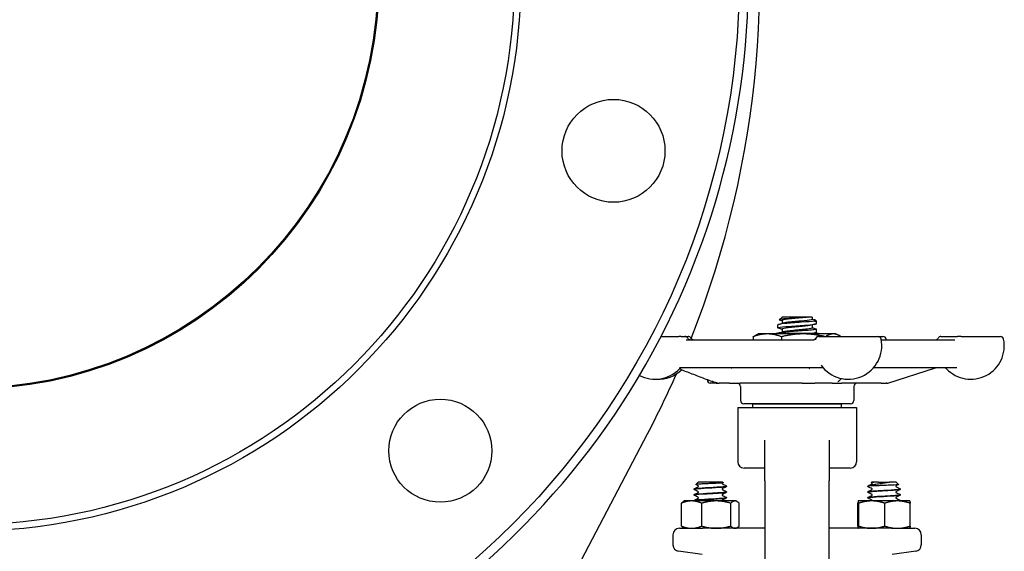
# Model space of a CAD drawing. Header units: inches. Extents: x 24 to 1128, y -94 to 748.
# Tile 346 of 546: x 608.93 to 618.49, y 298.36 to 303.53. Entities that reach past the tile are written whole.
import ezdxf

# ---------------------------------------------------------------- set-up
doc = ezdxf.new("R2010")
doc.units = ezdxf.units.IN
doc.header["$LTSCALE"] = 32
doc.header["$MEASUREMENT"] = 0
doc.layers.add('Visible (ANSI)', color=7, linetype='Continuous', lineweight=30)

msp = doc.modelspace()

# ---------------------------------------------------------------- linework, layer by layer
at = {"layer": 'Visible (ANSI)'}
for p, q in [((616.33083, 300.639), (616.30435, 300.61453)), ((616.58224, 300.639), (616.33083, 300.639)), ((616.58224, 300.639), (616.58366, 300.639)), ((616.62362, 300.639), (616.58366, 300.639)), ((616.62362, 300.639), (616.62362, 300.61817)), ((616.29029, 300.53483), (616.29029, 300.56572)), ((616.33196, 300.60739), (616.33196, 300.57873)), ((616.62362, 300.5635), (616.62362, 300.53483)), ((616.64732, 300.60154), (616.66529, 300.60154)), ((616.65649, 300.60966), (616.66529, 300.60154)), ((616.66529, 300.5765), (616.66529, 300.60154)), ((615.15501, 300.45162), (615.32819, 300.45162)), ((615.35142, 300.45162), (615.32819, 300.45162)), ((615.35142, 300.45162), (615.38815, 300.45162)), ((615.38815, 300.45162), (615.41846, 300.45162)), ((616.05052, 300.44945), (616.05052, 300.42037)), ((616.10279, 300.4765), (616.07702, 300.46448)), ((616.18777, 300.4765), (616.10279, 300.4765)), ((616.53866, 300.4765), (616.18777, 300.4765)), ((616.27394, 300.47912), (616.27132, 300.4765)), ((616.68164, 300.47912), (616.27394, 300.47912)), ((616.29029, 300.47912), (616.29029, 300.48239)), ((616.32502, 300.44945), (616.32502, 300.42037)), ((616.33196, 300.52406), (616.33196, 300.49539)), ((616.82868, 300.4765), (616.53866, 300.4765)), ((616.62362, 300.48016), (616.62362, 300.47912)), ((616.66529, 300.49317), (616.66529, 300.52406)), ((616.68164, 300.47912), (616.68427, 300.4765)), ((616.68686, 300.45162), (616.68646, 300.45162)), ((616.68686, 300.45162), (617.26249, 300.45162)), ((616.85279, 300.4765), (616.82868, 300.4765)), ((616.85279, 300.4765), (616.87856, 300.46448)), ((617.26249, 300.45162), (617.31153, 300.45162)), ((617.87453, 300.45162), (618.03485, 300.45162)), ((618.07139, 300.45162), (618.03485, 300.45162)), ((618.07139, 300.45162), (618.45291, 300.45162)), ((615.3987, 300.42037), (616.63389, 300.42037)), ((617.29432, 300.42037), (618.01059, 300.42037)), ((616.72393, 300.14787), (615.33464, 300.14787)), ((618.02734, 300.14787), (617.2195, 300.14787)), ((617.35738, 299.99933), (617.8232, 300.14642)), ((615.60279, 300.03353), (615.60279, 300.02912)), ((615.69209, 299.99787), (615.63404, 299.99787)), ((615.69209, 299.99787), (615.71923, 299.99787)), ((615.82016, 299.99787), (615.71923, 299.99787)), ((615.82016, 299.99787), (615.92282, 299.99787)), ((616.5275, 299.99787), (615.92282, 299.99787)), ((615.92779, 299.96662), (615.92779, 299.82912)), ((616.5275, 299.99787), (616.64889, 299.99787)), ((616.81654, 299.99787), (616.64889, 299.99787)), ((616.81654, 299.99787), (616.91074, 299.99787)), ((617.29421, 299.99787), (616.91074, 299.99787)), ((617.02779, 299.96662), (617.02779, 299.82912)), ((617.29421, 299.99787), (617.3421, 299.99787)), ((617.34797, 299.99787), (617.3421, 299.99787)), ((615.90029, 299.76287), (615.90029, 299.23537)), ((615.90029, 299.76287), (617.05529, 299.76287)), ((616.99654, 299.79787), (615.95904, 299.79787)), ((616.04604, 299.76287), (616.04604, 299.79412)), ((616.90954, 299.79412), (616.04604, 299.79412)), ((616.15279, 299.79412), (616.15279, 299.79787)), ((616.80279, 299.79412), (616.80279, 299.79787)), ((616.90954, 299.76287), (616.90954, 299.79412)), ((617.05529, 299.76287), (617.05529, 299.23537)), ((613.05448, 295.74787), (615.02397, 299.50521)), ((616.16529, 299.04787), (616.16529, 299.44478)), ((616.79029, 299.44478), (616.79029, 299.04787)), ((616.16529, 299.17287), (615.96279, 299.17287)), ((616.99279, 299.17287), (616.79029, 299.17287)), ((615.51677, 299.03787), (615.49216, 299.01327)), ((615.75131, 299.03787), (615.51677, 299.03787)), ((615.75131, 299.03787), (615.75763, 299.03155)), ((615.79029, 298.99585), (615.79029, 298.99643)), ((616.16529, 299.04787), (616.16529, 298.03787)), ((616.79029, 298.03787), (616.79029, 299.04787)), ((617.16529, 298.99585), (617.16529, 298.99643)), ((617.1713, 298.9989), (617.17445, 298.9989)), ((617.20427, 299.03787), (617.19795, 299.03155)), ((617.2675, 299.03787), (617.20427, 299.03787)), ((617.2675, 299.03787), (617.32185, 299.03787)), ((617.32185, 299.03787), (617.37614, 299.03787)), ((617.43881, 299.03787), (617.37614, 299.03787)), ((617.43881, 299.03787), (617.46342, 299.01327)), ((615.47779, 298.96805), (615.47779, 298.96863)), ((615.47779, 298.91243), (615.47779, 298.91302)), ((615.79029, 298.94024), (615.79029, 298.94082)), ((617.16529, 298.94024), (617.16529, 298.94082)), ((617.47779, 298.96805), (617.47779, 298.96863)), ((617.47779, 298.91243), (617.47779, 298.91302)), ((615.35308, 298.6102), (615.35308, 298.83155)), ((615.38404, 298.85387), (615.37299, 298.8475)), ((615.45201, 298.85387), (615.38404, 298.85387)), ((615.69143, 298.85387), (615.45201, 298.85387)), ((615.47779, 298.85682), (615.47779, 298.85741)), ((615.55095, 298.6102), (615.55095, 298.83155)), ((615.87346, 298.85387), (615.69143, 298.85387)), ((615.79029, 298.88463), (615.79029, 298.88521)), ((615.83192, 298.6102), (615.83192, 298.83155)), ((615.88404, 298.85387), (615.87346, 298.85387)), ((615.88404, 298.85387), (615.89509, 298.8475)), ((615.91501, 298.6102), (615.91501, 298.83155)), ((617.06791, 298.6102), (617.06791, 298.83155)), ((617.07154, 298.85387), (617.07146, 298.85383)), ((617.07162, 298.85387), (617.07154, 298.85387)), ((617.20215, 298.85387), (617.07162, 298.85387)), ((617.07534, 298.6102), (617.07534, 298.83155)), ((617.16529, 298.88463), (617.16529, 298.88521)), ((617.45207, 298.85387), (617.20215, 298.85387)), ((617.32897, 298.6102), (617.32897, 298.83155)), ((617.57154, 298.85387), (617.45207, 298.85387)), ((617.47779, 298.85682), (617.47779, 298.85741)), ((617.57154, 298.85387), (617.57162, 298.85383)), ((617.57517, 298.6102), (617.57517, 298.83155)), ((615.27154, 298.52537), (615.27154, 298.42649)), ((615.33404, 298.58787), (615.56293, 298.58787)), ((615.38404, 298.58787), (615.37299, 298.59425)), ((616.16529, 298.58787), (615.56293, 298.58787)), ((615.88404, 298.58787), (615.89509, 298.59425)), ((617.39265, 298.58787), (616.79029, 298.58787)), ((617.07154, 298.58787), (617.07146, 298.58792)), ((617.39265, 298.58787), (617.62154, 298.58787)), ((617.57154, 298.58787), (617.57162, 298.58792)), ((617.68404, 298.52537), (617.68404, 298.42649)), ((615.55477, 298.33439), (615.32588, 298.36453)), ((617.6297, 298.36453), (617.40081, 298.33439))]:
    msp.add_line(p, q, dxfattribs=at)
for centre, radius in [((608.41529, 303.93787), 7.5), ((608.41529, 303.93787), 5.378), ((608.41529, 303.93787), 5.315), ((608.41529, 303.93787), 4), ((608.41529, 303.93787), 3.99), ((614.69381, 302.25555), 0.5), ((613.01149, 299.34168), 0.5)]:
    msp.add_circle(centre, radius, dxfattribs=at)
for centre, radius, start, end in [((606.56747, 303.93787), 9.54783, 338.457142, 43.918627), ((608.41529, 303.93787), 7.588, 134.247392, 45.752608), ((615.38815, 300.42037), 0.03125, 30, 90), ((615.44228, 300.45162), 0.03125, 210, 270), ((615.41846, 300.42037), 0.03125, 30, 90), ((615.47258, 300.45162), 0.03125, 210, 270), ((616.68686, 300.42037), 0.03125, 90, 168.463041), ((616.68645, 300.42037), 0.03125, 90, 154.037413), ((617.26249, 300.42037), 0.03125, 11.536959, 90), ((617.31153, 300.42037), 0.03125, 11.536959, 90), ((617.8204, 300.45162), 0.03125, 307.908901, 330), ((617.87453, 300.42037), 0.03125, 90, 150), ((618.45291, 300.42037), 0.03125, 11.536959, 90), ((616.97468, 300.36162), 0.325, 168.463041, 169.614617), ((616.97468, 300.36162), 0.325, 215.651729, 11.536959), ((617.02372, 300.36162), 0.325, 10.414569, 11.536959), ((618.16509, 300.36162), 0.325, 223.449842, 11.536959), ((615.35621, 300.11662), 0.03125, 90, 136.550158), ((617.83261, 300.11662), 0.03125, 90, 107.525568), ((617.90647, 300.11662), 0.03125, 43.449842, 90), ((615.09758, 300.36162), 0.325, 242.188813, 316.550158), ((606.56747, 303.93787), 9.54783, 332.337698, 336.228971), ((615.12789, 300.36162), 0.325, 267.32759, 314.232182), ((615.63404, 300.02912), 0.03125, 180, 270), ((615.89654, 299.96662), 0.03125, 0, 90), ((617.05904, 299.96662), 0.03125, 90, 180), ((617.34797, 300.02912), 0.03125, 270, 287.525568), ((615.95904, 299.82912), 0.03125, 180, 270), ((616.99654, 299.82912), 0.03125, 270, 0), ((615.96279, 299.23537), 0.0625, 180, 270), ((616.99279, 299.23537), 0.0625, 270, 0), ((615.33404, 298.52537), 0.0625, 90, 180), ((617.62154, 298.52537), 0.0625, 0, 90), ((615.33404, 298.42649), 0.0625, 180, 262.5), ((617.62154, 298.42649), 0.0625, 277.5, 0)]:
    msp.add_arc(centre, radius, start, end, dxfattribs=at)
for points, knots in [([(616.58224, 300.639), (616.57444, 300.63815), (616.56554, 300.63732), (616.54486, 300.63556), (616.53298, 300.63465), (616.50154, 300.63238), (616.48145, 300.63104), (616.44059, 300.62835), (616.42023, 300.62702), (616.38194, 300.62433), (616.36448, 300.623), (616.33486, 300.6203), (616.32316, 300.61897), (616.30731, 300.61628), (616.3035, 300.61495), (616.30432, 300.61294), (616.30571, 300.61227), (616.30819, 300.6116)], [-1.5503297, -1.5503297, -1.5503297, -1.5503297, -1.4577971, -1.4577971, -1.3550285, -1.3550285, -1.200467, -1.200467, -1.0416694, -1.0416694, -0.8786368, -0.8786368, -0.7113708, -0.7113708, -0.5398726, -0.5398726, -0.4524454, -0.4524454, -0.4524454, -0.4524454]), ([(616.58366, 300.639), (616.55136, 300.63473), (616.50186, 300.63045), (616.45543, 300.62618), (616.40902, 300.62191), (616.36697, 300.61764), (616.34651, 300.61337), (616.33697, 300.61137), (616.33225, 300.60938), (616.33228, 300.60739)], [5.4707142, 5.4707142, 5.4707142, 5.4707142, 6.4370964, 6.4370964, 6.4370964, 7.4033745, 7.4033745, 7.4033745, 7.8539816, 7.8539816, 7.8539816, 7.8539816]), ([(616.29725, 300.53129), (616.28872, 300.5336), (616.28813, 300.5359), (616.29634, 300.53821), (616.31065, 300.54223), (616.35132, 300.54624), (616.40344, 300.55026), (616.45539, 300.55426), (616.51759, 300.55826), (616.56731, 300.56227), (616.61744, 300.5663), (616.65378, 300.57034), (616.66289, 300.57437), (616.66449, 300.57508), (616.66524, 300.57579), (616.66518, 300.5765)], [-14.4041511, -14.4041511, -14.4041511, -14.4041511, -13.8824397, -13.8824397, -13.8824397, -12.9741281, -12.9741281, -12.9741281, -12.0686207, -12.0686207, -12.0686207, -11.1558883, -11.1558883, -11.1558883, -10.9955743, -10.9955743, -10.9955743, -10.9955743]), ([(616.64732, 300.60154), (616.62309, 300.59752), (616.57438, 300.59351), (616.51905, 300.5895), (616.46372, 300.58549), (616.40298, 300.58148), (616.35908, 300.57746), (616.31625, 300.57355), (616.29036, 300.56964), (616.29029, 300.56572)], [5.153766, 5.153766, 5.153766, 5.153766, 6.061332, 6.061332, 6.061332, 6.968806, 6.968806, 6.968806, 7.8539816, 7.8539816, 7.8539816, 7.8539816]), ([(616.65857, 300.5276), (616.67108, 300.52417), (616.66518, 300.52075), (616.64166, 300.51733), (616.61411, 300.51332), (616.56298, 300.50931), (616.50699, 300.5053), (616.451, 300.50129), (616.39137, 300.49728), (616.34992, 300.49327), (616.31242, 300.48964), (616.29054, 300.48602), (616.29033, 300.48239)], [10.7285901, 10.7285901, 10.7285901, 10.7285901, 11.5030786, 11.5030786, 11.5030786, 12.4100129, 12.4100129, 12.4100129, 13.3168593, 13.3168593, 13.3168593, 14.1371669, 14.1371669, 14.1371669, 14.1371669]), ([(616.61535, 300.56124), (616.6007, 300.55726), (616.56676, 300.55328), (616.5254, 300.5493), (616.48103, 300.54503), (616.42935, 300.54076), (616.39151, 300.53649), (616.35476, 300.53235), (616.33204, 300.5282), (616.33196, 300.52406)], [11.3337279, 11.3337279, 11.3337279, 11.3337279, 12.2338185, 12.2338185, 12.2338185, 13.1994868, 13.1994868, 13.1994868, 14.1371669, 14.1371669, 14.1371669, 14.1371669]), ([(616.62356, 300.53483), (616.62332, 300.53111), (616.60545, 300.52739), (616.57492, 300.52367), (616.5399, 300.5194), (616.48921, 300.51513), (616.44357, 300.51086), (616.39794, 300.50659), (616.35864, 300.50232), (616.34174, 300.49805), (616.34121, 300.49792), (616.34071, 300.49778), (616.34022, 300.49765)], [10.9955743, 10.9955743, 10.9955743, 10.9955743, 11.8375116, 11.8375116, 11.8375116, 12.8032209, 12.8032209, 12.8032209, 13.7688308, 13.7688308, 13.7688308, 13.7990133, 13.7990133, 13.7990133, 13.7990133]), ([(616.62334, 300.61817), (616.62341, 300.61656), (616.6204, 300.61496), (616.61416, 300.61336), (616.59751, 300.60909), (616.55836, 300.60482), (616.51275, 300.60054), (616.46714, 300.59627), (616.41635, 300.592), (616.38116, 300.58773), (616.36265, 300.58548), (616.34874, 300.58323), (616.34052, 300.58098)], [4.712389, 4.712389, 4.712389, 4.712389, 5.0747039, 5.0747039, 5.0747039, 6.041129, 6.041129, 6.041129, 7.0074496, 7.0074496, 7.0074496, 7.515828, 7.515828, 7.515828, 7.515828]), ([(616.64732, 300.60154), (616.6528, 300.60316), (616.65616, 300.6048), (616.6583, 300.60817), (616.65704, 300.60987), (616.65108, 300.61272), (616.6478, 300.61384), (616.64361, 300.61497)], [-0.89666376, -0.89666376, -0.89666376, -0.89666376, -0.7697294, -0.7697294, -0.64162523, -0.64162523, -0.55966115, -0.55966115, -0.55966115, -0.55966115]), ([(616.56961, 300.47912), (616.6118, 300.48256), (616.64446, 300.486), (616.65794, 300.48944), (616.66281, 300.49068), (616.66514, 300.49192), (616.66506, 300.49317)], [-18.3374763, -18.3374763, -18.3374763, -18.3374763, -17.5597228, -17.5597228, -17.5597228, -17.2787596, -17.2787596, -17.2787596, -17.2787596]), ([(616.63389, 300.42037), (616.63723, 300.42037), (616.64045, 300.42097), (616.6462, 300.42286), (616.64861, 300.4242), (616.65261, 300.42694), (616.65404, 300.42833), (616.65615, 300.43062), (616.65681, 300.43153), (616.65774, 300.43291), (616.65801, 300.43339), (616.65826, 300.43386), (616.65831, 300.43397), (616.65835, 300.43406)], [0, 0, 0, 0, 0.008547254, 0.008547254, 0.018178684, 0.018178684, 0.02951811, 0.02951811, 0.041152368, 0.041152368, 0.052786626, 0.052786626, 0.058171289, 0.058171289, 0.058171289, 0.058171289]), ([(617.83326, 300.42037), (617.83388, 300.42124), (617.83469, 300.42229), (617.83684, 300.42459), (617.83797, 300.4257), (617.8396, 300.42697)], [0.339440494, 0.339440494, 0.339440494, 0.339440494, 0.347792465, 0.347792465, 0.353712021, 0.353712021, 0.353712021, 0.353712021]), ([(615.4348, 300.14787), (615.4348, 300.14787), (615.4348, 300.14787), (615.43479, 300.14787), (615.43478, 300.14787), (615.43474, 300.14787), (615.43472, 300.14787), (615.43463, 300.14787), (615.43456, 300.14787), (615.4343, 300.14787), (615.4341, 300.14787), (615.43365, 300.14787), (615.43339, 300.14787), (615.43312, 300.14787), (615.43305, 300.14787), (615.433, 300.14787), (615.43299, 300.14787), (615.43299, 300.14787)], [0.002242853, 0.002242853, 0.002242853, 0.002242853, 0.002305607, 0.002305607, 0.002778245, 0.002778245, 0.003407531, 0.003407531, 0.005085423, 0.005085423, 0.009559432, 0.009559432, 0.015533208, 0.015533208, 0.017882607, 0.017882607, 0.018819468, 0.018819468, 0.018819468, 0.018819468]), ([(615.83804, 300.14787), (615.83923, 300.14722), (615.84044, 300.14656), (615.84176, 300.14589), (615.84203, 300.14576), (615.8424, 300.14558), (615.84252, 300.14553), (615.84277, 300.14542), (615.84285, 300.14538), (615.84289, 300.14536), (615.84289, 300.14536), (615.84289, 300.14536)], [0.075506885, 0.075506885, 0.075506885, 0.075506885, 0.086783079, 0.086783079, 0.089936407, 0.089936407, 0.091973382, 0.091973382, 0.09490981, 0.09490981, 0.095724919, 0.095724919, 0.095724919, 0.095724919]), ([(616.59592, 300.14027), (616.59592, 300.14027), (616.59592, 300.14027), (616.59595, 300.14031), (616.59624, 300.14066), (616.59723, 300.14202), (616.59786, 300.14292), (616.59954, 300.14516), (616.60067, 300.14658), (616.60181, 300.14787)], [0.151733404, 0.151733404, 0.151733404, 0.151733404, 0.152733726, 0.152733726, 0.17283482, 0.17283482, 0.189537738, 0.189537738, 0.209449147, 0.209449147, 0.209449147, 0.209449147]), ([(616.73064, 300.14698), (616.73042, 300.14704), (616.73019, 300.1471), (616.72862, 300.14749), (616.72685, 300.14783), (616.72426, 300.14787), (616.7241, 300.14787), (616.72393, 300.14787)], [0.282916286, 0.282916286, 0.282916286, 0.282916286, 0.285307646, 0.285307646, 0.298248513, 0.298248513, 0.299108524, 0.299108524, 0.299108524, 0.299108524]), ([(615.35134, 300.13001), (615.3713, 300.12234), (615.39127, 300.11467), (615.43121, 300.09933), (615.45118, 300.09166), (615.49112, 300.07633), (615.51109, 300.06867), (615.55103, 300.05336), (615.57101, 300.0457), (615.61096, 300.0304), (615.63093, 300.02275), (615.65091, 300.01511)], [0.6477885, 0.6477885, 0.6477885, 0.6477885, 0.84276542, 0.84276542, 1.03774233, 1.03774233, 1.23271925, 1.23271925, 1.42769616, 1.42769616, 1.62267307, 1.62267307, 1.62267307, 1.62267307]), ([(615.70535, 299.99891), (615.70535, 299.99891), (615.70534, 299.99891), (615.70531, 299.99892), (615.70528, 299.99892), (615.7052, 299.99893), (615.70516, 299.99894), (615.70507, 299.99895), (615.70502, 299.99896), (615.7049, 299.99898), (615.70484, 299.99899), (615.70466, 299.99901), (615.70454, 299.99903), (615.70395, 299.99912), (615.70352, 299.99919), (615.70228, 299.99938), (615.70149, 299.99951), (615.69823, 300.00011), (615.69555, 300.00069), (615.69012, 300.00202), (615.68737, 300.00277), (615.68183, 300.00436), (615.679, 300.00523), (615.67183, 300.00751), (615.66756, 300.00896), (615.65909, 300.01198), (615.65496, 300.01356), (615.65091, 300.01511)], [0.26612976, 0.26612976, 0.26612976, 0.26612976, 0.2668941, 0.2668941, 0.26783144, 0.26783144, 0.26830071, 0.26830071, 0.26877383, 0.26877383, 0.26924374, 0.26924374, 0.27018646, 0.27018646, 0.27396155, 0.27396155, 0.28138088, 0.28138088, 0.30389899, 0.30389899, 0.32519321, 0.32519321, 0.34787479, 0.34787479, 0.38447631, 0.38447631, 0.42408822, 0.42408822, 0.42408822, 0.42408822]), ([(616.88741, 300.02288), (616.88707, 300.02252), (616.88649, 300.02189), (616.88508, 300.0204), (616.88427, 300.01958), (616.88133, 300.01674), (616.87906, 300.01483), (616.87558, 300.01219), (616.87426, 300.01126), (616.87272, 300.01022), (616.87227, 300.00992), (616.87204, 300.00977), (616.87201, 300.00975), (616.87201, 300.00975)], [0, 0, 0, 0, 0.014217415, 0.014217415, 0.027587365, 0.027587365, 0.061782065, 0.061782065, 0.083083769, 0.083083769, 0.092845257, 0.092845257, 0.095345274, 0.095345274, 0.095345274, 0.095345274]), ([(615.478, 298.96802), (615.47813, 298.97011), (615.49115, 298.9722), (615.51505, 298.97429), (615.54724, 298.9771), (615.59829, 298.97991), (615.64777, 298.98273), (615.6977, 298.98557), (615.74468, 298.98841), (615.7696, 298.99124), (615.78308, 298.99278), (615.79002, 298.99432), (615.79009, 298.99585)], [-14.1400278, -14.1400278, -14.1400278, -14.1400278, -13.4320997, -13.4320997, -13.4320997, -12.4783682, -12.4783682, -12.4783682, -11.5160648, -11.5160648, -11.5160648, -10.9955743, -10.9955743, -10.9955743, -10.9955743]), ([(615.79007, 298.99646), (615.78995, 298.99445), (615.77801, 298.99245), (615.75583, 298.99044), (615.72468, 298.98762), (615.67414, 298.98481), (615.6245, 298.98199), (615.57487, 298.97917), (615.52744, 298.97636), (615.50124, 298.97354), (615.48601, 298.9719), (615.47819, 298.97027), (615.47811, 298.96863)], [4.7095281, 4.7095281, 4.7095281, 4.7095281, 5.3893637, 5.3893637, 5.3893637, 6.3443154, 6.3443154, 6.3443154, 7.2990044, 7.2990044, 7.2990044, 7.8539816, 7.8539816, 7.8539816, 7.8539816]), ([(615.75763, 299.03155), (615.75777, 299.03142), (615.7578, 299.03128), (615.75734, 299.03038), (615.75373, 299.02963), (615.7405, 299.02811), (615.7309, 299.02736), (615.70679, 299.02585), (615.69245, 299.0251), (615.66077, 299.02358), (615.64371, 299.02283), (615.60906, 299.02132), (615.5918, 299.02057), (615.55938, 299.01905), (615.54456, 299.0183), (615.5194, 299.01679), (615.50937, 299.01604), (615.49557, 299.01453), (615.49202, 299.01378), (615.49205, 299.01287), (615.49219, 299.01273), (615.49248, 299.01258)], [-1.8174748, -1.8174748, -1.8174748, -1.8174748, -1.7949096, -1.7949096, -1.6700584, -1.6700584, -1.5430016, -1.5430016, -1.41374, -1.41374, -1.2822742, -1.2822742, -1.1486049, -1.1486049, -1.0127327, -1.0127327, -0.8746582, -0.8746582, -0.7343822, -0.7343822, -0.7065085, -0.7065085, -0.7065085, -0.7065085]), ([(615.51898, 298.99614), (615.51898, 298.99722), (615.51853, 298.99821), (615.51783, 298.99917), (615.51757, 298.99936), (615.51738, 298.9995), (615.51735, 298.99952), (615.51735, 298.99952)], [0, 0, 0, 0, 0.017919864, 0.017919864, 0.032518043, 0.032518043, 0.040461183, 0.040461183, 0.040461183, 0.040461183]), ([(615.51735, 298.99277), (615.51735, 298.99277), (615.51752, 298.99284), (615.51804, 298.99339), (615.51832, 298.99374), (615.5188, 298.99475), (615.51898, 298.99544), (615.51898, 298.99614)], [0.003893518, 0.003893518, 0.003893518, 0.003893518, 0.02135506, 0.02135506, 0.032660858, 0.032660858, 0.044379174, 0.044379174, 0.044379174, 0.044379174]), ([(615.75073, 299.02732), (615.75073, 299.02732), (615.75057, 299.02725), (615.75004, 299.0267), (615.74976, 299.02635), (615.74929, 299.02534), (615.74911, 299.02465), (615.74911, 299.02395)], [0.003893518, 0.003893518, 0.003893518, 0.003893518, 0.02135506, 0.02135506, 0.032660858, 0.032660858, 0.044379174, 0.044379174, 0.044379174, 0.044379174]), ([(615.74911, 299.02395), (615.74911, 299.02288), (615.74955, 299.02188), (615.75026, 299.02092), (615.75051, 299.02073), (615.7507, 299.02059), (615.75073, 299.02057), (615.75073, 299.02057)], [0, 0, 0, 0, 0.017919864, 0.017919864, 0.032518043, 0.032518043, 0.040461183, 0.040461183, 0.040461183, 0.040461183]), ([(615.79029, 298.99583), (615.79023, 298.99469), (615.78981, 298.99363), (615.78883, 298.99216), (615.7883, 298.99168), (615.78738, 298.99097), (615.78696, 298.99072), (615.78656, 298.99051)], [0, 0, 0, 0, 0.015967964, 0.015967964, 0.031253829, 0.031253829, 0.045415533, 0.045415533, 0.045415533, 0.045415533]), ([(615.78822, 299.00064), (615.78813, 299.00073), (615.78803, 299.00081), (615.78763, 299.00113), (615.78726, 299.00139), (615.7867, 299.0017)], [-0.025931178, -0.025931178, -0.025931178, -0.025931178, -0.019551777, -0.019551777, 0, 0, 0, 0]), ([(615.78822, 299.00064), (615.78865, 299.00026), (615.78911, 298.99977), (615.78992, 298.99838), (615.79024, 298.99744), (615.79029, 298.99646)], [0, 0, 0, 0, 0.013250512, 0.013250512, 0.027054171, 0.027054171, 0.027054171, 0.027054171]), ([(617.16529, 298.99646), (617.16535, 298.99759), (617.16578, 298.99866), (617.16663, 298.99993), (617.167, 299.00033), (617.16736, 299.00064)], [0, 0, 0, 0, 0.015967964, 0.015967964, 0.027043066, 0.027043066, 0.027043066, 0.027043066]), ([(617.16903, 298.99051), (617.16839, 298.99084), (617.16772, 298.99124), (617.16662, 298.99238), (617.16623, 298.99288), (617.16558, 298.99417), (617.16533, 298.99498), (617.16529, 298.99583)], [0, 0, 0, 0, 0.022095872, 0.022095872, 0.033561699, 0.033561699, 0.045438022, 0.045438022, 0.045438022, 0.045438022]), ([(617.1713, 298.9989), (617.1687, 298.99893), (617.16748, 298.99905), (617.16661, 298.99942), (617.16656, 298.99962), (617.16672, 298.99994), (617.16677, 299.00002), (617.16688, 299.00016), (617.16692, 299.0002), (617.16698, 299.00027), (617.167, 299.0003), (617.16705, 299.00034), (617.16707, 299.00036), (617.16711, 299.0004), (617.16712, 299.00042), (617.16717, 299.00047), (617.16719, 299.00049), (617.16726, 299.00055), (617.16729, 299.00058), (617.16743, 299.0007), (617.16754, 299.0008), (617.16795, 299.00113), (617.16833, 299.00139), (617.16888, 299.0017)], [-0.17168991, -0.17168991, -0.17168991, -0.17168991, -0.0982332, -0.0982332, -0.0491093, -0.0491093, -0.03761956, -0.03761956, -0.03394059, -0.03394059, -0.03224924, -0.03224924, -0.03117451, -0.03117451, -0.03017054, -0.03017054, -0.0289244, -0.0289244, -0.02683852, -0.02683852, -0.01955178, -0.01955178, 0, 0, 0, 0]), ([(617.16888, 299.0017), (617.17316, 299.00403), (617.18103, 299.00638), (617.2029, 299.01114), (617.21641, 299.0135), (617.247, 299.01826), (617.26359, 299.02062), (617.29746, 299.02538), (617.31435, 299.02773), (617.3461, 299.03248), (617.36072, 299.03483), (617.37363, 299.03727)], [-0.67634923, -0.67634923, -0.67634923, -0.67634923, -0.52774982, -0.52774982, -0.38555901, -0.38555901, -0.25020713, -0.25020713, -0.12168954, -0.12168954, 0, 0, 0, 0]), ([(617.25942, 299.0017), (617.24911, 299.00128), (617.23928, 299.00091), (617.22083, 299.00024), (617.21228, 298.99995), (617.1914, 298.99926), (617.18108, 298.99895), (617.17445, 298.9989)], [-0.3187664, -0.3187664, -0.3187664, -0.3187664, -0.23449039, -0.23449039, -0.1487662, -0.1487662, 0, 0, 0, 0]), ([(617.25612, 299.03727), (617.24478, 299.03662), (617.23467, 299.03598), (617.21754, 299.03469), (617.2107, 299.03405), (617.20018, 299.03264), (617.19746, 299.03189), (617.19791, 299.03101), (617.19807, 299.03089), (617.1983, 299.03076)], [-2.12179282, -2.12179282, -2.12179282, -2.12179282, -2.02048123, -2.02048123, -1.91755472, -1.91755472, -1.79490964, -1.79490964, -1.77433809, -1.77433809, -1.77433809, -1.77433809]), ([(617.20648, 299.02395), (617.20648, 299.02502), (617.20603, 299.02602), (617.20533, 299.02698), (617.20507, 299.02717), (617.20488, 299.0273), (617.20485, 299.02732), (617.20485, 299.02732)], [0, 0, 0, 0, 0.017919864, 0.017919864, 0.032518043, 0.032518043, 0.040461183, 0.040461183, 0.040461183, 0.040461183]), ([(617.20485, 299.02057), (617.20485, 299.02057), (617.20502, 299.02065), (617.20554, 299.0212), (617.20582, 299.02154), (617.2063, 299.02255), (617.20648, 299.02325), (617.20648, 299.02395)], [0.003893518, 0.003893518, 0.003893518, 0.003893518, 0.02135506, 0.02135506, 0.032660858, 0.032660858, 0.044379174, 0.044379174, 0.044379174, 0.044379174]), ([(617.46342, 299.01327), (617.4635, 299.01319), (617.46354, 299.01311), (617.46352, 299.01226), (617.45983, 299.01151), (617.4455, 299.01), (617.43491, 299.00925), (617.40803, 299.00773), (617.39193, 299.00698), (617.35622, 299.00547), (617.3369, 299.00472), (617.29753, 299.0032), (617.27785, 299.00245), (617.25942, 299.0017)], [-0.74958937, -0.74958937, -0.74958937, -0.74958937, -0.73438222, -0.73438222, -0.59190522, -0.59190522, -0.44722789, -0.44722789, -0.30035084, -0.30035084, -0.15127467, -0.15127467, 0, 0, 0, 0]), ([(617.43823, 298.99952), (617.43823, 298.99952), (617.43807, 298.99944), (617.43754, 298.99889), (617.43726, 298.99855), (617.43679, 298.99754), (617.43661, 298.99684), (617.43661, 298.99614)], [0.003893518, 0.003893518, 0.003893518, 0.003893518, 0.02135506, 0.02135506, 0.032660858, 0.032660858, 0.044379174, 0.044379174, 0.044379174, 0.044379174]), ([(617.43661, 298.99614), (617.43661, 298.99507), (617.43705, 298.99407), (617.43776, 298.99311), (617.43801, 298.99292), (617.4382, 298.99279), (617.43823, 298.99277), (617.43823, 298.99277)], [0, 0, 0, 0, 0.017919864, 0.017919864, 0.032518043, 0.032518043, 0.040461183, 0.040461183, 0.040461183, 0.040461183]), ([(615.47779, 298.96865), (615.47785, 298.96979), (615.47828, 298.97085), (615.47926, 298.97232), (615.47978, 298.9728), (615.48071, 298.97351), (615.48112, 298.97376), (615.48153, 298.97397)], [0, 0, 0, 0, 0.015967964, 0.015967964, 0.031253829, 0.031253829, 0.045415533, 0.045415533, 0.045415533, 0.045415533]), ([(615.48153, 298.9627), (615.48089, 298.96303), (615.48022, 298.96344), (615.47912, 298.96457), (615.47873, 298.96507), (615.47808, 298.96636), (615.47783, 298.96718), (615.47779, 298.96802)], [0, 0, 0, 0, 0.022095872, 0.022095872, 0.033561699, 0.033561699, 0.045438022, 0.045438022, 0.045438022, 0.045438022]), ([(615.47779, 298.91304), (615.47785, 298.91418), (615.47828, 298.91524), (615.47926, 298.91671), (615.47978, 298.91719), (615.48071, 298.9179), (615.48112, 298.91815), (615.48153, 298.91836)], [0, 0, 0, 0, 0.015967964, 0.015967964, 0.031253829, 0.031253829, 0.045415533, 0.045415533, 0.045415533, 0.045415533]), ([(615.48153, 298.90709), (615.48089, 298.90742), (615.48022, 298.90782), (615.47912, 298.90896), (615.47873, 298.90946), (615.47808, 298.91075), (615.47783, 298.91157), (615.47779, 298.91241)], [0, 0, 0, 0, 0.022095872, 0.022095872, 0.033561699, 0.033561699, 0.045438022, 0.045438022, 0.045438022, 0.045438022]), ([(615.79023, 298.94085), (615.79028, 298.94049), (615.78994, 298.94013), (615.78917, 298.93976), (615.78325, 298.93695), (615.75228, 298.93414), (615.70864, 298.93133), (615.66502, 298.92851), (615.6099, 298.9257), (615.56532, 298.92289), (615.52074, 298.92008), (615.48788, 298.91727), (615.47985, 298.91445), (615.47848, 298.91398), (615.47784, 298.9135), (615.47789, 298.91302)], [10.9927134, 10.9927134, 10.9927134, 10.9927134, 11.1151899, 11.1151899, 11.1151899, 12.0686082, 12.0686082, 12.0686082, 13.0217811, 13.0217811, 13.0217811, 13.9747115, 13.9747115, 13.9747115, 14.1371669, 14.1371669, 14.1371669, 14.1371669]), ([(615.47804, 298.91241), (615.4779, 298.9133), (615.48009, 298.91419), (615.48471, 298.91508), (615.49927, 298.91788), (615.53767, 298.92069), (615.58464, 298.92349), (615.63153, 298.92629), (615.68573, 298.92909), (615.72575, 298.93189), (615.76554, 298.93467), (615.79022, 298.93746), (615.79029, 298.94024)], [-20.4232131, -20.4232131, -20.4232131, -20.4232131, -20.1217618, -20.1217618, -20.1217618, -19.1712317, -19.1712317, -19.1712317, -18.2223022, -18.2223022, -18.2223022, -17.2787596, -17.2787596, -17.2787596, -17.2787596]), ([(615.51898, 298.94053), (615.51898, 298.9416), (615.51853, 298.9426), (615.51783, 298.94356), (615.51757, 298.94375), (615.51738, 298.94389), (615.51735, 298.94391), (615.51735, 298.94391)], [0, 0, 0, 0, 0.017919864, 0.017919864, 0.032518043, 0.032518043, 0.040461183, 0.040461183, 0.040461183, 0.040461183]), ([(615.51735, 298.93716), (615.51735, 298.93716), (615.51752, 298.93723), (615.51804, 298.93778), (615.51832, 298.93813), (615.5188, 298.93914), (615.51898, 298.93983), (615.51898, 298.94053)], [0.003893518, 0.003893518, 0.003893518, 0.003893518, 0.02135506, 0.02135506, 0.032660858, 0.032660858, 0.044379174, 0.044379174, 0.044379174, 0.044379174]), ([(615.75073, 298.97171), (615.75073, 298.97171), (615.75057, 298.97164), (615.75004, 298.97109), (615.74976, 298.97074), (615.74929, 298.96973), (615.74911, 298.96904), (615.74911, 298.96834)], [0.003893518, 0.003893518, 0.003893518, 0.003893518, 0.02135506, 0.02135506, 0.032660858, 0.032660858, 0.044379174, 0.044379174, 0.044379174, 0.044379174]), ([(615.74911, 298.96834), (615.74911, 298.96726), (615.74955, 298.96627), (615.75026, 298.96531), (615.75051, 298.96512), (615.7507, 298.96498), (615.75073, 298.96496), (615.75073, 298.96496)], [0, 0, 0, 0, 0.017919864, 0.017919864, 0.032518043, 0.032518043, 0.040461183, 0.040461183, 0.040461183, 0.040461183]), ([(615.75073, 298.9161), (615.75073, 298.9161), (615.75057, 298.91603), (615.75004, 298.91547), (615.74976, 298.91513), (615.74929, 298.91412), (615.74911, 298.91343), (615.74911, 298.91273)], [0.003893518, 0.003893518, 0.003893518, 0.003893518, 0.02135506, 0.02135506, 0.032660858, 0.032660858, 0.044379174, 0.044379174, 0.044379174, 0.044379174]), ([(615.74911, 298.91273), (615.74911, 298.91165), (615.74955, 298.91066), (615.75026, 298.9097), (615.75051, 298.90951), (615.7507, 298.90937), (615.75073, 298.90935), (615.75073, 298.90935)], [0, 0, 0, 0, 0.017919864, 0.017919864, 0.032518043, 0.032518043, 0.040461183, 0.040461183, 0.040461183, 0.040461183]), ([(615.78656, 298.94617), (615.78719, 298.94583), (615.78786, 298.94543), (615.78896, 298.94429), (615.78936, 298.9438), (615.79001, 298.94251), (615.79025, 298.94169), (615.79029, 298.94085)], [0, 0, 0, 0, 0.022095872, 0.022095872, 0.033561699, 0.033561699, 0.045438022, 0.045438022, 0.045438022, 0.045438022]), ([(615.79029, 298.94022), (615.79023, 298.93908), (615.78981, 298.93802), (615.78883, 298.93655), (615.7883, 298.93606), (615.78738, 298.93536), (615.78696, 298.93511), (615.78656, 298.9349)], [0, 0, 0, 0, 0.015967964, 0.015967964, 0.031253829, 0.031253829, 0.045415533, 0.045415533, 0.045415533, 0.045415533]), ([(617.16529, 298.94022), (617.16529, 298.94028), (617.1653, 298.94035), (617.16532, 298.94042), (617.16634, 298.94325), (617.19293, 298.94608), (617.23436, 298.9489), (617.27559, 298.95172), (617.33043, 298.95453), (617.3769, 298.95735), (617.42319, 298.96015), (617.45997, 298.96296), (617.47261, 298.96576), (617.47604, 298.96652), (617.47767, 298.96728), (617.47758, 298.96805)], [-17.2816205, -17.2816205, -17.2816205, -17.2816205, -17.2584859, -17.2584859, -17.2584859, -16.2999201, -16.2999201, -16.2999201, -15.3458188, -15.3458188, -15.3458188, -14.3954331, -14.3954331, -14.3954331, -14.1371669, -14.1371669, -14.1371669, -14.1371669]), ([(617.16529, 298.94085), (617.16535, 298.94198), (617.16578, 298.94305), (617.16676, 298.94452), (617.16728, 298.945), (617.16821, 298.94571), (617.16862, 298.94595), (617.16903, 298.94617)], [0, 0, 0, 0, 0.015967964, 0.015967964, 0.031253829, 0.031253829, 0.045415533, 0.045415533, 0.045415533, 0.045415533]), ([(617.16903, 298.9349), (617.16839, 298.93523), (617.16772, 298.93563), (617.16662, 298.93677), (617.16623, 298.93727), (617.16558, 298.93856), (617.16533, 298.93937), (617.16529, 298.94022)], [0, 0, 0, 0, 0.022095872, 0.022095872, 0.033561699, 0.033561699, 0.045438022, 0.045438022, 0.045438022, 0.045438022]), ([(617.47747, 298.96865), (617.47759, 298.96747), (617.47364, 298.96628), (617.46549, 298.96509), (617.44616, 298.96228), (617.40374, 298.95946), (617.35521, 298.95665), (617.30669, 298.95383), (617.25336, 298.95102), (617.21656, 298.9482), (617.18439, 298.94574), (617.1656, 298.94328), (617.16535, 298.94082)], [7.8511208, 7.8511208, 7.8511208, 7.8511208, 8.2534333, 8.2534333, 8.2534333, 9.2076053, 9.2076053, 9.2076053, 10.1615232, 10.1615232, 10.1615232, 10.9955743, 10.9955743, 10.9955743, 10.9955743]), ([(617.47769, 298.91304), (617.47755, 298.9107), (617.46084, 298.90836), (617.43149, 298.90602), (617.39624, 298.90321), (617.34369, 298.9004), (617.29482, 298.89759), (617.24595, 298.89478), (617.20205, 298.89197), (617.18062, 298.88916), (617.17057, 298.88785), (617.16559, 298.88653), (617.16562, 298.88521)], [14.1343061, 14.1343061, 14.1343061, 14.1343061, 14.9274022, 14.9274022, 14.9274022, 15.879856, 15.879856, 15.879856, 16.8320759, 16.8320759, 16.8320759, 17.2787596, 17.2787596, 17.2787596, 17.2787596]), ([(617.1656, 298.8846), (617.16562, 298.88632), (617.17412, 298.88803), (617.1906, 298.88974), (617.21778, 298.89256), (617.26595, 298.89538), (617.31573, 298.8982), (617.3654, 298.90102), (617.41535, 298.90383), (617.44558, 298.90665), (617.46628, 298.90858), (617.47736, 298.91051), (617.47755, 298.91243)], [-23.5648058, -23.5648058, -23.5648058, -23.5648058, -22.9847675, -22.9847675, -22.9847675, -22.0283448, -22.0283448, -22.0283448, -21.0740719, -21.0740719, -21.0740719, -20.4203522, -20.4203522, -20.4203522, -20.4203522]), ([(617.20648, 298.96834), (617.20648, 298.96941), (617.20603, 298.97041), (617.20533, 298.97137), (617.20507, 298.97156), (617.20488, 298.97169), (617.20485, 298.97171), (617.20485, 298.97171)], [0, 0, 0, 0, 0.017919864, 0.017919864, 0.032518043, 0.032518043, 0.040461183, 0.040461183, 0.040461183, 0.040461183]), ([(617.20485, 298.96496), (617.20485, 298.96496), (617.20502, 298.96504), (617.20554, 298.96559), (617.20582, 298.96593), (617.2063, 298.96694), (617.20648, 298.96764), (617.20648, 298.96834)], [0.003893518, 0.003893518, 0.003893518, 0.003893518, 0.02135506, 0.02135506, 0.032660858, 0.032660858, 0.044379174, 0.044379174, 0.044379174, 0.044379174]), ([(617.20648, 298.91273), (617.20648, 298.9138), (617.20603, 298.9148), (617.20533, 298.91575), (617.20507, 298.91595), (617.20488, 298.91608), (617.20485, 298.9161), (617.20485, 298.9161)], [0, 0, 0, 0, 0.017919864, 0.017919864, 0.032518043, 0.032518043, 0.040461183, 0.040461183, 0.040461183, 0.040461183]), ([(617.20485, 298.90935), (617.20485, 298.90935), (617.20502, 298.90943), (617.20554, 298.90998), (617.20582, 298.91032), (617.2063, 298.91133), (617.20648, 298.91202), (617.20648, 298.91273)], [0.003893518, 0.003893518, 0.003893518, 0.003893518, 0.02135506, 0.02135506, 0.032660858, 0.032660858, 0.044379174, 0.044379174, 0.044379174, 0.044379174]), ([(617.43823, 298.94391), (617.43823, 298.94391), (617.43807, 298.94383), (617.43754, 298.94328), (617.43726, 298.94294), (617.43679, 298.94193), (617.43661, 298.94123), (617.43661, 298.94053)], [0.003893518, 0.003893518, 0.003893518, 0.003893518, 0.02135506, 0.02135506, 0.032660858, 0.032660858, 0.044379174, 0.044379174, 0.044379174, 0.044379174]), ([(617.43661, 298.94053), (617.43661, 298.93946), (617.43705, 298.93846), (617.43776, 298.9375), (617.43801, 298.93731), (617.4382, 298.93718), (617.43823, 298.93716), (617.43823, 298.93716)], [0, 0, 0, 0, 0.017919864, 0.017919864, 0.032518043, 0.032518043, 0.040461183, 0.040461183, 0.040461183, 0.040461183]), ([(617.47406, 298.97397), (617.47469, 298.97364), (617.47536, 298.97324), (617.47646, 298.9721), (617.47686, 298.9716), (617.47751, 298.97031), (617.47775, 298.9695), (617.47779, 298.96865)], [0, 0, 0, 0, 0.022095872, 0.022095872, 0.033561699, 0.033561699, 0.045438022, 0.045438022, 0.045438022, 0.045438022]), ([(617.47779, 298.96802), (617.47773, 298.96689), (617.47731, 298.96582), (617.47633, 298.96435), (617.4758, 298.96387), (617.47488, 298.96316), (617.47446, 298.96292), (617.47406, 298.9627)], [0, 0, 0, 0, 0.015967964, 0.015967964, 0.031253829, 0.031253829, 0.045415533, 0.045415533, 0.045415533, 0.045415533]), ([(617.47406, 298.91836), (617.47469, 298.91803), (617.47536, 298.91763), (617.47646, 298.91649), (617.47686, 298.91599), (617.47751, 298.9147), (617.47775, 298.91389), (617.47779, 298.91304)], [0, 0, 0, 0, 0.022095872, 0.022095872, 0.033561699, 0.033561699, 0.045438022, 0.045438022, 0.045438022, 0.045438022]), ([(617.47779, 298.91241), (617.47773, 298.91128), (617.47731, 298.91021), (617.47633, 298.90874), (617.4758, 298.90826), (617.47488, 298.90755), (617.47446, 298.9073), (617.47406, 298.90709)], [0, 0, 0, 0, 0.015967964, 0.015967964, 0.031253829, 0.031253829, 0.045415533, 0.045415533, 0.045415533, 0.045415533]), ([(615.47779, 298.85743), (615.47785, 298.85857), (615.47828, 298.85963), (615.47926, 298.8611), (615.47978, 298.86158), (615.48071, 298.86229), (615.48112, 298.86254), (615.48153, 298.86275)], [0, 0, 0, 0, 0.015967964, 0.015967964, 0.031253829, 0.031253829, 0.045415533, 0.045415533, 0.045415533, 0.045415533]), ([(615.47876, 298.85387), (615.47864, 298.85406), (615.47852, 298.85426), (615.47808, 298.85514), (615.47783, 298.85595), (615.47779, 298.8568)], [0.029606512, 0.029606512, 0.029606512, 0.029606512, 0.033561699, 0.033561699, 0.045438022, 0.045438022, 0.045438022, 0.045438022]), ([(615.47784, 298.8568), (615.47795, 298.85927), (615.4968, 298.86174), (615.52913, 298.86421), (615.56634, 298.86706), (615.62043, 298.8699), (615.66934, 298.87274), (615.71812, 298.87558), (615.76041, 298.87842), (615.77905, 298.88125), (615.78645, 298.88238), (615.79005, 298.8835), (615.78998, 298.88463)], [-26.7063984, -26.7063984, -26.7063984, -26.7063984, -25.8688703, -25.8688703, -25.8688703, -24.9048316, -24.9048316, -24.9048316, -23.9435311, -23.9435311, -23.9435311, -23.5619449, -23.5619449, -23.5619449, -23.5619449]), ([(615.78996, 298.88524), (615.79001, 298.88374), (615.78358, 298.88224), (615.77076, 298.88074), (615.74677, 298.87793), (615.70102, 298.87512), (615.65177, 298.87232), (615.60253, 298.86951), (615.55108, 298.8667), (615.51792, 298.86389), (615.49238, 298.86173), (615.4782, 298.85957), (615.47795, 298.85741)], [17.2758987, 17.2758987, 17.2758987, 17.2758987, 17.7840647, 17.7840647, 17.7840647, 18.7358252, 18.7358252, 18.7358252, 19.6873602, 19.6873602, 19.6873602, 20.4203522, 20.4203522, 20.4203522, 20.4203522]), ([(615.51898, 298.88492), (615.51898, 298.88599), (615.51853, 298.88699), (615.51783, 298.88795), (615.51757, 298.88814), (615.51738, 298.88828), (615.51735, 298.88829), (615.51735, 298.88829)], [0, 0, 0, 0, 0.017919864, 0.017919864, 0.032518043, 0.032518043, 0.040461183, 0.040461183, 0.040461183, 0.040461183]), ([(615.51735, 298.88155), (615.51735, 298.88155), (615.51752, 298.88162), (615.51804, 298.88217), (615.51832, 298.88251), (615.5188, 298.88353), (615.51898, 298.88422), (615.51898, 298.88492)], [0.003893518, 0.003893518, 0.003893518, 0.003893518, 0.02135506, 0.02135506, 0.032660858, 0.032660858, 0.044379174, 0.044379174, 0.044379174, 0.044379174]), ([(615.75073, 298.86049), (615.75073, 298.86049), (615.75057, 298.86042), (615.75004, 298.85986), (615.74976, 298.85952), (615.74929, 298.85851), (615.74911, 298.85782), (615.74911, 298.85711)], [0.003893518, 0.003893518, 0.003893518, 0.003893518, 0.02135506, 0.02135506, 0.032660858, 0.032660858, 0.044379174, 0.044379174, 0.044379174, 0.044379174]), ([(615.74911, 298.85711), (615.74911, 298.85604), (615.74955, 298.85505), (615.75019, 298.85417), (615.7504, 298.85398), (615.75054, 298.85387)], [0, 0, 0, 0, 0.017919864, 0.017919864, 0.029530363, 0.029530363, 0.029530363, 0.029530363]), ([(615.78656, 298.89055), (615.78719, 298.89022), (615.78786, 298.88982), (615.78896, 298.88868), (615.78936, 298.88819), (615.79001, 298.8869), (615.79025, 298.88608), (615.79029, 298.88524)], [0, 0, 0, 0, 0.022095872, 0.022095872, 0.033561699, 0.033561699, 0.045438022, 0.045438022, 0.045438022, 0.045438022]), ([(615.79029, 298.8846), (615.79023, 298.88347), (615.78981, 298.88241), (615.78883, 298.88094), (615.7883, 298.88045), (615.78738, 298.87975), (615.78696, 298.8795), (615.78656, 298.87929)], [0, 0, 0, 0, 0.015967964, 0.015967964, 0.031253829, 0.031253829, 0.045415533, 0.045415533, 0.045415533, 0.045415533]), ([(617.16529, 298.88524), (617.16535, 298.88637), (617.16578, 298.88743), (617.16676, 298.8889), (617.16728, 298.88939), (617.16821, 298.89009), (617.16862, 298.89034), (617.16903, 298.89055)], [0, 0, 0, 0, 0.015967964, 0.015967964, 0.031253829, 0.031253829, 0.045415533, 0.045415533, 0.045415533, 0.045415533]), ([(617.16903, 298.87929), (617.16839, 298.87962), (617.16772, 298.88002), (617.16662, 298.88116), (617.16623, 298.88165), (617.16558, 298.88294), (617.16533, 298.88376), (617.16529, 298.8846)], [0, 0, 0, 0, 0.022095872, 0.022095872, 0.033561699, 0.033561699, 0.045438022, 0.045438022, 0.045438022, 0.045438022]), ([(617.20648, 298.85711), (617.20648, 298.85819), (617.20603, 298.85918), (617.20533, 298.86014), (617.20507, 298.86034), (617.20488, 298.86047), (617.20485, 298.86049), (617.20485, 298.86049)], [0, 0, 0, 0, 0.017919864, 0.017919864, 0.032518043, 0.032518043, 0.040461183, 0.040461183, 0.040461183, 0.040461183]), ([(617.20504, 298.85387), (617.20512, 298.85394), (617.20522, 298.85402), (617.20554, 298.85437), (617.20582, 298.85471), (617.2063, 298.85572), (617.20648, 298.85641), (617.20648, 298.85711)], [0.01487233, 0.01487233, 0.01487233, 0.01487233, 0.02135506, 0.02135506, 0.032660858, 0.032660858, 0.044379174, 0.044379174, 0.044379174, 0.044379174]), ([(617.43823, 298.88829), (617.43823, 298.88829), (617.43807, 298.88822), (617.43754, 298.88767), (617.43726, 298.88733), (617.43679, 298.88631), (617.43661, 298.88562), (617.43661, 298.88492)], [0.003893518, 0.003893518, 0.003893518, 0.003893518, 0.02135506, 0.02135506, 0.032660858, 0.032660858, 0.044379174, 0.044379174, 0.044379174, 0.044379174]), ([(617.43661, 298.88492), (617.43661, 298.88385), (617.43705, 298.88285), (617.43776, 298.88189), (617.43801, 298.8817), (617.4382, 298.88156), (617.43823, 298.88155), (617.43823, 298.88155)], [0, 0, 0, 0, 0.017919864, 0.017919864, 0.032518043, 0.032518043, 0.040461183, 0.040461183, 0.040461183, 0.040461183]), ([(617.47763, 298.85743), (617.47774, 298.85678), (617.47658, 298.85613), (617.47408, 298.85547), (617.47204, 298.85494), (617.46913, 298.85441), (617.46542, 298.85387)], [20.41749138, 20.41749138, 20.41749138, 20.41749138, 20.63867267, 20.63867267, 20.63867267, 20.81932014, 20.81932014, 20.81932014, 20.81932014]), ([(617.46906, 298.85387), (617.47286, 298.85452), (617.47549, 298.85517), (617.47678, 298.85582), (617.47746, 298.85615), (617.47777, 298.85649), (617.47774, 298.85682)], [-27.03673772, -27.03673772, -27.03673772, -27.03673772, -26.81712276, -26.81712276, -26.81712276, -26.70353756, -26.70353756, -26.70353756, -26.70353756]), ([(617.47406, 298.86275), (617.47469, 298.86242), (617.47536, 298.86202), (617.47646, 298.86088), (617.47686, 298.86038), (617.47751, 298.85909), (617.47775, 298.85827), (617.47779, 298.85743)], [0, 0, 0, 0, 0.022095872, 0.022095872, 0.033561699, 0.033561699, 0.045438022, 0.045438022, 0.045438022, 0.045438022])]:
    msp.add_open_spline(points, degree=3, knots=knots, dxfattribs=at)
for points in [[(616.29693, 300.56926), (616.31137, 300.57314), (616.32581, 300.57703), (616.34022, 300.58098)], [(616.33196, 300.52183), (616.32029, 300.52501), (616.30862, 300.52816), (616.29693, 300.53129)], [(616.33196, 300.60516), (616.32404, 300.60732), (616.31612, 300.60947), (616.30819, 300.6116)], [(616.65865, 300.57296), (616.64421, 300.56909), (616.62978, 300.56519), (616.61537, 300.56124)], [(616.62362, 300.62039), (616.63028, 300.61858), (616.63695, 300.61677), (616.64361, 300.61497)], [(616.62362, 300.53706), (616.63529, 300.53388), (616.64697, 300.53073), (616.65865, 300.5276)], [(616.29693, 300.48593), (616.31137, 300.4898), (616.32581, 300.4937), (616.34022, 300.49765)], [(616.65865, 300.48963), (616.6457, 300.48615), (616.63275, 300.48266), (616.61982, 300.47912)], [(615.35134, 300.13001), (615.34509, 300.13241), (615.33883, 300.13487), (615.33289, 300.13745)], [(616.88741, 300.02288), (616.89395, 300.02983), (616.90049, 300.03679), (616.90703, 300.04374)], [(615.51738, 298.9995), (615.50908, 299.00387), (615.50078, 299.00822), (615.49248, 299.01258)], [(615.75728, 299.03076), (615.75509, 299.02961), (615.7529, 299.02846), (615.75071, 299.02731)], [(615.75071, 299.02059), (615.7626, 299.01433), (615.77449, 299.0081), (615.78639, 299.00186)], [(615.7867, 299.0017), (615.7866, 299.00175), (615.78649, 299.00181), (615.78639, 299.00186)], [(617.1655, 298.99583), (617.1654, 298.99685), (617.16835, 298.99787), (617.17445, 298.9989)], [(617.1713, 298.9989), (617.16732, 298.99808), (617.16543, 298.99725), (617.16552, 298.99643)], [(617.16919, 299.00186), (617.18109, 299.0081), (617.19299, 299.01433), (617.20488, 299.02059)], [(617.20488, 299.02731), (617.20269, 299.02846), (617.2005, 299.02961), (617.1983, 299.03076)], [(617.2675, 299.03787), (617.26361, 299.03769), (617.25981, 299.03748), (617.25612, 299.03727)], [(617.37363, 299.03727), (617.37469, 299.03747), (617.37555, 299.03768), (617.37614, 299.03787)], [(617.46311, 299.01258), (617.4548, 299.00822), (617.4465, 299.00387), (617.43821, 298.9995)], [(615.48153, 298.97397), (615.49348, 298.98023), (615.50543, 298.9865), (615.51738, 298.99278)], [(615.51738, 298.94389), (615.50543, 298.95017), (615.49348, 298.95644), (615.48153, 298.9627)], [(615.48153, 298.91836), (615.49348, 298.92462), (615.50543, 298.93089), (615.51738, 298.93717)], [(615.51738, 298.88828), (615.50543, 298.89456), (615.49348, 298.90083), (615.48153, 298.90709)], [(615.78656, 298.99051), (615.7746, 298.98425), (615.76265, 298.97798), (615.75071, 298.9717)], [(615.75071, 298.96498), (615.76265, 298.95869), (615.7746, 298.95243), (615.78656, 298.94617)], [(615.78656, 298.9349), (615.7746, 298.92864), (615.76265, 298.92237), (615.75071, 298.91609)], [(615.75071, 298.90936), (615.76265, 298.90308), (615.7746, 298.89682), (615.78656, 298.89055)], [(617.20488, 298.9717), (617.19293, 298.97798), (617.18098, 298.98425), (617.16903, 298.99051)], [(617.16903, 298.94617), (617.18098, 298.95243), (617.19293, 298.95869), (617.20488, 298.96498)], [(617.20488, 298.91609), (617.19293, 298.92237), (617.18098, 298.92864), (617.16903, 298.9349)], [(617.16903, 298.89055), (617.18098, 298.89682), (617.19293, 298.90308), (617.20488, 298.90936)], [(617.43821, 298.99278), (617.45015, 298.9865), (617.4621, 298.98023), (617.47406, 298.97397)], [(617.47406, 298.9627), (617.4621, 298.95644), (617.45015, 298.95017), (617.43821, 298.94389)], [(617.43821, 298.93717), (617.45015, 298.93089), (617.4621, 298.92462), (617.47406, 298.91836)], [(617.47406, 298.90709), (617.4621, 298.90083), (617.45015, 298.89456), (617.43821, 298.88828)], [(615.48153, 298.86275), (615.49348, 298.86901), (615.50543, 298.87528), (615.51738, 298.88156)], [(615.78656, 298.87929), (615.7746, 298.87303), (615.76265, 298.86676), (615.75071, 298.86048)], [(617.20488, 298.86048), (617.19293, 298.86676), (617.18098, 298.87303), (617.16903, 298.87929)], [(617.43821, 298.88156), (617.45015, 298.87528), (617.4621, 298.86901), (617.47406, 298.86275)], [(617.47779, 298.8568), (617.47773, 298.85568), (617.47732, 298.85462), (617.47682, 298.85387)]]:
    msp.add_open_spline(points, degree=3, dxfattribs=at)
for points, weights in [([(616.18777, 300.4765), (616.12407, 300.4765), (616.05052, 300.44945)], [1, 1.0379548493, 1]), ([(616.05052, 300.44945), (616.06428, 300.45854), (616.07702, 300.46448)], [1, 1.01244739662, 1.01673047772]), ([(616.32502, 300.44945), (616.25147, 300.4765), (616.18777, 300.4765)], [1, 1.0379548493, 1]), ([(616.53866, 300.4765), (616.43951, 300.4765), (616.32502, 300.44945)], [1, 1.0379548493, 1]), ([(616.74293, 300.45162), (616.63401, 300.4765), (616.53866, 300.4765)], [1.0028933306, 1.03644839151, 1]), ([(616.82868, 300.4765), (616.79459, 300.4765), (616.75564, 300.45162)], [1, 1.03644839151, 1.0028933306]), ([(616.90171, 300.45162), (616.86277, 300.4765), (616.82868, 300.4765)], [1.0028933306, 1.03644839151, 1]), ([(615.45201, 298.85387), (615.4061, 298.85387), (615.35308, 298.83155)], [1, 1.0379548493, 1]), ([(615.35308, 298.83155), (615.36354, 298.84204), (615.37299, 298.8475)], [1, 1.01747875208, 1.01885907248]), ([(615.55095, 298.83155), (615.49793, 298.85387), (615.45201, 298.85387)], [1, 1.0379548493, 1]), ([(615.69143, 298.85387), (615.62623, 298.85387), (615.55095, 298.83155)], [1, 1.0379548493, 1]), ([(615.83192, 298.83155), (615.75663, 298.85387), (615.69143, 298.85387)], [1, 1.0379548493, 1]), ([(615.87346, 298.85387), (615.85418, 298.85387), (615.83192, 298.83155)], [1, 1.0379548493, 1]), ([(615.91501, 298.83155), (615.89274, 298.85387), (615.87346, 298.85387)], [1, 1.0379548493, 1]), ([(617.07162, 298.85387), (617.0699, 298.85387), (617.06791, 298.83155)], [1, 1.0379548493, 1]), ([(617.07534, 298.83155), (617.07335, 298.85387), (617.07162, 298.85387)], [1, 1.0379548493, 1]), ([(617.20215, 298.85387), (617.1433, 298.85387), (617.07534, 298.83155)], [1, 1.0379548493, 1]), ([(617.32897, 298.83155), (617.26101, 298.85387), (617.20215, 298.85387)], [1, 1.0379548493, 1]), ([(617.45207, 298.85387), (617.39494, 298.85387), (617.32897, 298.83155)], [1, 1.0379548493, 1]), ([(617.57517, 298.83155), (617.5092, 298.85387), (617.45207, 298.85387)], [1, 1.0379548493, 1]), ([(617.57162, 298.85383), (617.57327, 298.85288), (617.57517, 298.83155)], [1.00335456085, 1.03619606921, 1]), ([(615.37299, 298.59425), (615.36354, 298.59971), (615.35308, 298.6102)], [1.01885907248, 1.01747875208, 1]), ([(615.35308, 298.6102), (615.4061, 298.58787), (615.45201, 298.58787)], [1, 1.0379548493, 1]), ([(615.45201, 298.58787), (615.49793, 298.58787), (615.55095, 298.6102)], [1, 1.0379548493, 1]), ([(615.55095, 298.6102), (615.62623, 298.58787), (615.69143, 298.58787)], [1, 1.0379548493, 1]), ([(615.69143, 298.58787), (615.75663, 298.58787), (615.83192, 298.6102)], [1, 1.0379548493, 1]), ([(615.83192, 298.6102), (615.85418, 298.58787), (615.87346, 298.58787)], [1, 1.0379548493, 1]), ([(615.87346, 298.58787), (615.89274, 298.58787), (615.91501, 298.6102)], [1, 1.0379548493, 1]), ([(617.06791, 298.6102), (617.0699, 298.58787), (617.07162, 298.58787)], [1, 1.0379548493, 1]), ([(617.07162, 298.58787), (617.07335, 298.58787), (617.07534, 298.6102)], [1, 1.0379548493, 1]), ([(617.07534, 298.6102), (617.1433, 298.58787), (617.20215, 298.58787)], [1, 1.0379548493, 1]), ([(617.20215, 298.58787), (617.26101, 298.58787), (617.32897, 298.6102)], [1, 1.0379548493, 1]), ([(617.32897, 298.6102), (617.39494, 298.58787), (617.45207, 298.58787)], [1, 1.0379548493, 1]), ([(617.45207, 298.58787), (617.5092, 298.58787), (617.57517, 298.6102)], [1, 1.0379548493, 1]), ([(617.57517, 298.6102), (617.57327, 298.58887), (617.57162, 298.58792)], [1, 1.03619606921, 1.00335456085])]:
    msp.add_rational_spline(points, weights, degree=2, dxfattribs=at)

doc.saveas('drawing.dxf')
